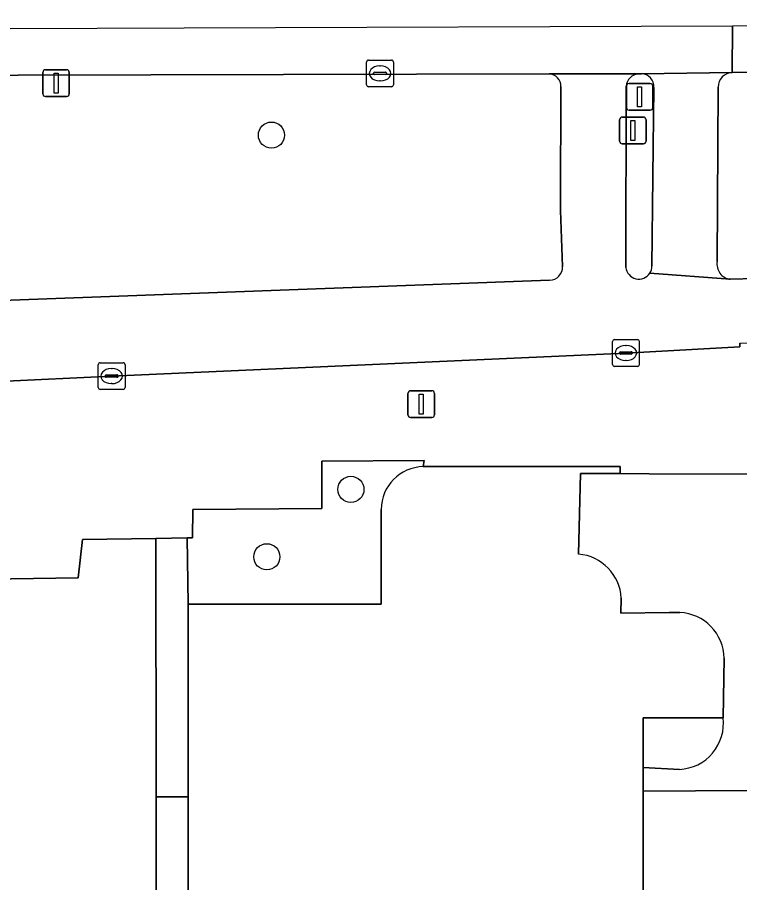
# Model space of a CAD drawing. Extents: x 160732 to 162107, y 387428 to 388479.
# Drawn here: x 161028.26 to 161055.26, y 388309.58 to 388341.94 of the extents above; entities that cross this region are included whole.
import ezdxf

# ---------------------------------------------------------------- set-up
doc = ezdxf.new("R2010")
doc.units = 0
for name, color, linetype in [('IMGEO_Berm_groen', 7, 'Continuous'), ('IMGEO_Boom', 7, 'Continuous'), ('IMGEO_Drukknoppaal', 7, 'Continuous'), ('IMGEO_Fietspad_open', 7, 'Continuous'), ('IMGEO_Groenvoorziening', 7, 'Continuous'), ('IMGEO_Kolk', 7, 'Continuous'), ('IMGEO_Lichtmast', 7, 'Continuous'), ('IMGEO_Loofbos', 7, 'Continuous'), ('IMGEO_Pand', 7, 'Continuous'), ('IMGEO_Rijbaan_regionaal_gesloten', 7, 'Continuous'), ('IMGEO_Verkeerseiland_open', 7, 'Continuous'), ('IMGEO_Verkeersregelinstallatiepaal', 7, 'Continuous'), ('IMGEO_Voetpad_open', 7, 'Continuous')]:
    doc.layers.add(name, color=color, linetype=linetype)

msp = doc.modelspace()

# ---------------------------------------------------------------- linework, layer by layer
at = {"layer": 'IMGEO_Berm_groen'}
for points in [[(161112.611, 388336.596), (161121.763, 388336.67), (161121.763, 388338.254), (161150.999, 388338.13), (161149.75, 388340.075), (161144.197, 388340.064), (161054.982, 388339.878)], [(161048.131, 388339.827), (161018.349, 388339.75)], [(161048.636, 388332.624), (161048.558, 388334.713), (161048.563, 388334.961), (161048.579, 388339.346)], [(161054.453, 388339.327), (161054.416, 388332.807)], [(161020.758, 388331.108), (161021.189, 388331.117), (161021.974, 388331.133), (161048.155, 388332.105)], [(161054.906, 388332.141), (161055.857, 388332.173), (161055.909, 388332.175)]]:
    msp.add_lwpolyline(points, dxfattribs=at)
for centre, radius, start, end in [((161048.106, 388339.354), 0.473, 359.0029, 86.9283), ((161055.009, 388339.323), 0.556, 92.7486, 179.5853), ((161048.136, 388332.605), 0.501, 272.1961, 2.1563), ((161054.983, 388332.711), 0.575, 170.409, 262.2775)]:
    msp.add_arc(centre, radius, start, end, dxfattribs=at)
at = {"layer": 'IMGEO_Boom'}
for centre in [(161037.756, 388337.534), (161040.725, 388324.285), (161037.583, 388321.764)]:
    msp.add_circle(centre, 0.489, dxfattribs=at)
at = {"layer": 'IMGEO_Drukknoppaal'}
for p, q in [((161050.769, 388337.309), (161050.769, 388338.109)), ((161050.769, 388338.109), (161050.769, 388337.309)), ((161050.869, 388338.209), (161051.659, 388338.209)), ((161051.659, 388338.209), (161050.869, 388338.209)), ((161051.759, 388338.109), (161051.759, 388337.309)), ((161051.759, 388337.309), (161051.759, 388338.109)), ((161051.659, 388337.209), (161050.869, 388337.209)), ((161050.869, 388337.209), (161051.659, 388337.209))]:
    msp.add_line(p, q, dxfattribs=at)
msp.add_lwpolyline([(161051.189, 388338.084), (161051.339, 388338.084), (161051.339, 388337.334), (161051.189, 388337.334), (161051.189, 388338.084)], dxfattribs=at)
for centre, start, end in [((161050.869, 388338.109), 90, 180), ((161050.869, 388338.109), 90, 180), ((161051.659, 388338.109), 0, 90), ((161051.659, 388338.109), 360, 90), ((161050.869, 388337.309), 180, 270), ((161050.869, 388337.309), 180, 270), ((161051.659, 388337.309), 270, 0), ((161051.659, 388337.309), 270, 0)]:
    msp.add_arc(centre, 0.1, start, end, dxfattribs=at)
at = {"layer": 'IMGEO_Fietspad_open'}
for points in [[(161051.474, 388339.828), (161048.131, 388339.827)], [(161048.579, 388339.346), (161048.563, 388334.961), (161048.558, 388334.713), (161048.636, 388332.624)], [(161051.002, 388332.586), (161051.016, 388339.369)], [(160993.142, 388327.612), (161002.959, 388327.623), (161012.319, 388327.825), (161014.697, 388327.876), (161014.908, 388327.881), (161022.178, 388328.038), (161027.072, 388328.29), (161027.583, 388328.315), (161031.784, 388328.521), (161051.007, 388329.385), (161055.262, 388329.618), (161055.267, 388329.747), (161055.964, 388329.781), (161055.857, 388332.173), (161054.906, 388332.141), (161051.898, 388332.372)], [(161048.155, 388332.105), (161021.974, 388331.133), (161021.189, 388331.117), (161020.758, 388331.108), (161015.674, 388331.002), (161014.661, 388330.981), (161012.283, 388330.932), (161003.253, 388330.744), (160993.083, 388330.706), (160966.089, 388330.689), (160958.616, 388330.689)]]:
    msp.add_lwpolyline(points, dxfattribs=at)
for centre, radius, start, end in [((161048.106, 388339.354), 0.473, 359.0029, 86.9283), ((161051.526, 388339.318), 0.512, 95.8102, 174.3148), ((161048.136, 388332.605), 0.501, 272.1961, 2.1563), ((161051.488, 388332.637), 0.488, 185.9904, 327.1439)]:
    msp.add_arc(centre, radius, start, end, dxfattribs=at)
at = {"layer": 'IMGEO_Groenvoorziening'}
for points in [[(161062.208, 388323.039), (161057.725, 388323.029), (161057.668, 388315.185), (161055.566, 388313.019), (161051.653, 388312.996), (161051.662, 388296.134), (161050.975, 388296.134), (161050.982, 388293.719), (161063.025, 388293.698), (161063.025, 388297.273), (161062.664, 388297.271)], [(161063.025, 388292.189), (161049.53, 388292.012), (161047.899, 388290.936), (161036.691, 388290.916), (161033.454, 388290.91), (161033.453, 388292.22), (161033.443, 388312.788), (161033.438, 388322.452), (161030.691, 388322.41), (161030.535, 388320.98), (161024.682, 388320.892), (161017.786, 388320.784), (161017.873, 388318.51), (161019.528, 388275.476), (161060.13, 388275.044)]]:
    msp.add_lwpolyline(points, dxfattribs=at)
at = {"layer": 'IMGEO_Kolk'}
for p, q in [((161041.389, 388340.341), (161042.241, 388340.341)), ((161041.314, 388339.415), (161041.314, 388340.267)), ((161041.802, 388340.121), (161041.827, 388340.121)), ((161042.315, 388340.267), (161042.315, 388339.415)), ((161041.573, 388339.835), (161041.573, 388339.847)), ((161042.011, 388339.798), (161041.613, 388339.798)), ((161041.616, 388339.884), (161042.014, 388339.884)), ((161042.057, 388339.847), (161042.057, 388339.835)), ((161042.241, 388339.341), (161041.389, 388339.341)), ((161041.825, 388339.561), (161041.8, 388339.561)), ((161050.506, 388328.959), (161050.506, 388329.811)), ((161050.581, 388329.885), (161051.433, 388329.885)), ((161050.994, 388329.665), (161051.019, 388329.665)), ((161051.507, 388329.811), (161051.507, 388328.959)), ((161050.765, 388329.379), (161050.765, 388329.391)), ((161051.203, 388329.342), (161050.805, 388329.342)), ((161050.808, 388329.428), (161051.206, 388329.428)), ((161051.249, 388329.391), (161051.249, 388329.379)), ((161031.358, 388329.021), (161032.21, 388329.021)), ((161051.017, 388329.105), (161050.992, 388329.105)), ((161031.283, 388328.095), (161031.283, 388328.947)), ((161031.771, 388328.801), (161031.796, 388328.801)), ((161032.284, 388328.947), (161032.284, 388328.095)), ((161051.433, 388328.885), (161050.581, 388328.885)), ((161031.542, 388328.515), (161031.542, 388328.527)), ((161031.98, 388328.478), (161031.582, 388328.478)), ((161031.585, 388328.564), (161031.983, 388328.564)), ((161032.026, 388328.527), (161032.026, 388328.515)), ((161032.21, 388328.021), (161031.358, 388328.021)), ((161031.794, 388328.241), (161031.769, 388328.241))]:
    msp.add_line(p, q, dxfattribs=at)
for points in [[(161041.389, 388340.341), (161042.241, 388340.341)], [(161041.314, 388339.415), (161041.314, 388340.267)], [(161042.315, 388340.267), (161042.315, 388339.415)], [(161042.241, 388339.341), (161041.389, 388339.341)], [(161050.506, 388328.959), (161050.506, 388329.811)], [(161050.581, 388329.885), (161051.433, 388329.885)], [(161051.507, 388329.811), (161051.507, 388328.959)], [(161031.358, 388329.021), (161032.21, 388329.021)], [(161031.283, 388328.095), (161031.283, 388328.947)], [(161032.284, 388328.947), (161032.284, 388328.095)], [(161051.433, 388328.885), (161050.581, 388328.885)], [(161032.21, 388328.021), (161031.358, 388328.021)]]:
    msp.add_lwpolyline(points, dxfattribs=at)
for centre, radius, start, end in [((161041.391, 388340.265), 0.0765, 91.552, 178.448), ((161041.391, 388340.265), 0.0765, 91.552, 178.448), ((161042.239, 388340.265), 0.0765, 1.552, 88.448), ((161042.239, 388340.265), 0.0765, 1.552, 88.448), ((161041.613, 388339.844), 0.0403, 85.8775, 175.7526), ((161041.61, 388339.834), 0.0366, 178.938, 274.7102), ((161042.014, 388339.841), 0.043, 264.8664, 352.4533), ((161042.018, 388339.846), 0.0386, 1.7309, 96.639), ((161041.391, 388339.417), 0.0765, 181.552, 268.448), ((161041.391, 388339.417), 0.0765, 181.552, 268.448), ((161042.239, 388339.417), 0.0765, 271.552, 358.448), ((161042.239, 388339.417), 0.0765, 271.552, 358.448), ((161050.583, 388329.809), 0.0765, 91.552, 178.448), ((161050.583, 388329.809), 0.0765, 91.552, 178.448), ((161051.431, 388329.809), 0.0765, 1.552, 88.448), ((161051.431, 388329.809), 0.0765, 1.552, 88.448), ((161050.805, 388329.388), 0.0403, 85.8775, 175.7526), ((161050.802, 388329.378), 0.0366, 178.938, 274.7102), ((161051.206, 388329.385), 0.043, 264.8664, 352.4533), ((161051.21, 388329.39), 0.0386, 1.7309, 96.639), ((161031.36, 388328.945), 0.0765, 91.552, 178.448), ((161031.36, 388328.945), 0.0765, 91.552, 178.448), ((161032.208, 388328.945), 0.0765, 1.552, 88.448), ((161032.208, 388328.945), 0.0765, 1.552, 88.448), ((161050.583, 388328.961), 0.0765, 181.552, 268.448), ((161050.583, 388328.961), 0.0765, 181.552, 268.448), ((161051.431, 388328.961), 0.0765, 271.552, 358.448), ((161051.431, 388328.961), 0.0765, 271.552, 358.448), ((161031.582, 388328.524), 0.0403, 85.8775, 175.7526), ((161031.579, 388328.514), 0.0366, 178.938, 274.7102), ((161031.983, 388328.521), 0.043, 264.8664, 352.4533), ((161031.987, 388328.526), 0.0386, 1.7309, 96.639), ((161031.36, 388328.097), 0.0765, 181.552, 268.448), ((161031.36, 388328.097), 0.0765, 181.552, 268.448), ((161032.208, 388328.097), 0.0765, 271.552, 358.448), ((161032.208, 388328.097), 0.0765, 271.552, 358.448)]:
    msp.add_arc(centre, radius, start, end, dxfattribs=at)
for centre, major_axis, ratio, start_param, end_param in [((161041.801, 388339.841), (-0.387, 0.002), 0.722429, 4.712389, 7.853982), ((161041.826, 388339.841), (-0.39, 0.002), 0.717154, 1.570796, 4.712389), ((161050.993, 388329.385), (-0.387, 0.002), 0.722429, 4.712389, 7.853982), ((161051.018, 388329.385), (-0.39, 0.002), 0.717154, 1.570796, 4.712389), ((161031.77, 388328.521), (-0.387, 0.002), 0.722429, 4.712389, 7.853982), ((161031.795, 388328.521), (-0.39, 0.002), 0.717154, 1.570796, 4.712389)]:
    msp.add_ellipse(centre, major_axis=major_axis, ratio=ratio, start_param=start_param, end_param=end_param, dxfattribs=at)
at = {"layer": 'IMGEO_Lichtmast'}
for p, q in [((161029.21, 388339.079), (161029.21, 388339.879)), ((161029.21, 388339.879), (161029.21, 388339.079)), ((161029.31, 388339.979), (161030.1, 388339.979)), ((161030.1, 388339.979), (161029.31, 388339.979)), ((161030.2, 388339.879), (161030.2, 388339.079)), ((161030.2, 388339.079), (161030.2, 388339.879)), ((161030.1, 388338.979), (161029.31, 388338.979)), ((161029.31, 388338.979), (161030.1, 388338.979)), ((161042.859, 388327.073), (161042.859, 388327.873)), ((161042.859, 388327.873), (161042.859, 388327.073)), ((161042.959, 388327.973), (161043.749, 388327.973)), ((161043.749, 388327.973), (161042.959, 388327.973)), ((161043.849, 388327.873), (161043.849, 388327.073)), ((161043.849, 388327.073), (161043.849, 388327.873)), ((161043.749, 388326.973), (161042.959, 388326.973)), ((161042.959, 388326.973), (161043.749, 388326.973))]:
    msp.add_line(p, q, dxfattribs=at)
for points in [[(161029.63, 388339.854), (161029.78, 388339.854), (161029.78, 388339.104), (161029.63, 388339.104), (161029.63, 388339.854)], [(161043.279, 388327.848), (161043.429, 388327.848), (161043.429, 388327.098), (161043.279, 388327.098), (161043.279, 388327.848)]]:
    msp.add_lwpolyline(points, dxfattribs=at)
for centre, start, end in [((161029.31, 388339.879), 90, 180), ((161029.31, 388339.879), 90, 180), ((161030.1, 388339.879), 0, 90), ((161030.1, 388339.879), 360, 90), ((161029.31, 388339.079), 180, 270), ((161029.31, 388339.079), 180, 270), ((161030.1, 388339.079), 270, 0), ((161030.1, 388339.079), 270, 0), ((161042.959, 388327.873), 90, 180), ((161042.959, 388327.873), 90, 180), ((161043.749, 388327.873), 0, 90), ((161043.749, 388327.873), 360, 90), ((161042.959, 388327.073), 180, 270), ((161042.959, 388327.073), 180, 270), ((161043.749, 388327.073), 270, 0), ((161043.749, 388327.073), 270, 0)]:
    msp.add_arc(centre, 0.1, start, end, dxfattribs=at)
at = {"layer": 'IMGEO_Loofbos'}
msp.add_lwpolyline([(161043.433, 388325.135), (161043.469, 388325.369), (161039.639, 388325.343), (161039.64, 388323.568), (161034.817, 388323.531), (161034.804, 388322.473), (161034.611, 388322.471), (161034.638, 388319.987), (161041.858, 388319.991), (161041.856, 388323.536)], dxfattribs=at)
msp.add_arc((161043.466, 388323.525), 1.61, 91.1859, 179.6078, dxfattribs=at)
at = {"layer": 'IMGEO_Pand'}
for points in [[(161049.238, 388321.863), (161049.306, 388324.884), (161050.794, 388324.883), (161050.796, 388325.14), (161043.433, 388325.135)], [(161041.856, 388323.536), (161041.858, 388319.991), (161034.638, 388319.987), (161034.642, 388312.788), (161034.653, 388292.207), (161036.752, 388292.208), (161045.198, 388292.213)], [(161053.017, 388319.683), (161052.627, 388319.684), (161050.814, 388319.662), (161050.834, 388320.219)], [(161046.983, 388293.966), (161046.984, 388296.131), (161050.975, 388296.134), (161051.662, 388296.134), (161051.653, 388312.996), (161051.653, 388313.882), (161051.652, 388315.745), (161054.64, 388315.746), (161054.678, 388317.968)]]:
    msp.add_lwpolyline(points, dxfattribs=at)
for centre, radius, start, end in [((161043.466, 388323.525), 1.61, 91.1859, 179.6078), ((161049.085, 388320.118), 1.752, 3.3184, 84.9841), ((161052.932, 388317.939), 1.746, 0.9621, 87.2051)]:
    msp.add_arc(centre, radius, start, end, dxfattribs=at)
at = {"layer": 'IMGEO_Rijbaan_regionaal_gesloten'}
for points in [[(161144.196, 388341.939), (161127.421, 388341.876), (161099.304, 388341.771), (161062.564, 388341.634), (161054.991, 388341.606), (161054.982, 388339.878), (161144.197, 388340.064), (161144.196, 388341.939)], [(161054.991, 388341.606), (161034.497, 388341.53), (161011.715, 388341.445), (161011.732, 388339.725), (161015.023, 388339.774), (161015.138, 388339.776), (161018.349, 388339.75), (161048.131, 388339.827), (161051.474, 388339.828), (161051.584, 388339.828), (161054.982, 388339.878), (161054.991, 388341.606)]]:
    msp.add_lwpolyline(points, dxfattribs=at)
at = {"layer": 'IMGEO_Verkeerseiland_open'}
for points in [[(161051.584, 388339.828), (161051.474, 388339.828)], [(161051.016, 388339.369), (161051.002, 388332.586)], [(161051.976, 388332.633), (161052.053, 388339.318)]]:
    msp.add_lwpolyline(points, dxfattribs=at)
for centre, radius, start, end in [((161051.526, 388339.318), 0.512, 95.8102, 174.3148), ((161051.568, 388339.343), 0.485, 357.0474, 88.1563), ((161051.488, 388332.637), 0.488, 185.9904, 327.1439), ((161051.497, 388332.634), 0.479, 326.8358, 359.8866)]:
    msp.add_arc(centre, radius, start, end, dxfattribs=at)
at = {"layer": 'IMGEO_Verkeersregelinstallatiepaal'}
for p, q in [((161051.022, 388338.565), (161051.022, 388339.365)), ((161051.022, 388339.365), (161051.022, 388338.565)), ((161051.122, 388339.465), (161051.912, 388339.465)), ((161051.912, 388339.465), (161051.122, 388339.465)), ((161052.012, 388339.365), (161052.012, 388338.565)), ((161052.012, 388338.565), (161052.012, 388339.365)), ((161051.912, 388338.465), (161051.122, 388338.465)), ((161051.122, 388338.465), (161051.912, 388338.465))]:
    msp.add_line(p, q, dxfattribs=at)
msp.add_lwpolyline([(161051.442, 388339.34), (161051.592, 388339.34), (161051.592, 388338.59), (161051.442, 388338.59), (161051.442, 388339.34)], dxfattribs=at)
for centre, start, end in [((161051.122, 388339.365), 90, 180), ((161051.122, 388339.365), 90, 180), ((161051.912, 388339.365), 0, 90), ((161051.912, 388339.365), 360, 90), ((161051.122, 388338.565), 180, 270), ((161051.122, 388338.565), 180, 270), ((161051.912, 388338.565), 270, 0), ((161051.912, 388338.565), 270, 0)]:
    msp.add_arc(centre, 0.1, start, end, dxfattribs=at)
at = {"layer": 'IMGEO_Voetpad_open'}
for points in [[(161054.982, 388339.878), (161051.584, 388339.828)], [(161052.053, 388339.318), (161051.976, 388332.633)], [(161054.416, 388332.807), (161054.453, 388339.327)], [(161051.898, 388332.372), (161054.906, 388332.141)], [(161055.267, 388329.747), (161055.262, 388329.618), (161051.007, 388329.385), (161031.784, 388328.521), (161027.583, 388328.315), (161027.705, 388324.004), (161014.781, 388323.994), (161014.716, 388327.007), (161012.32, 388327.005), (161012.324, 388323.962), (161008.462, 388323.952), (161000, 388323.945)], [(161000, 388320.807), (161017.786, 388320.784), (161024.682, 388320.892), (161030.535, 388320.98), (161030.691, 388322.41), (161033.438, 388322.452), (161034.611, 388322.471), (161034.804, 388322.473), (161034.817, 388323.531), (161039.64, 388323.568), (161039.639, 388325.343), (161043.469, 388325.369), (161043.433, 388325.135), (161050.796, 388325.14), (161050.794, 388324.883), (161051.873, 388324.861), (161057.751, 388324.859)], [(161053.009, 388313.814), (161051.653, 388313.882), (161051.653, 388312.996), (161055.566, 388313.019), (161057.668, 388315.185), (161057.725, 388323.029), (161057.751, 388324.859), (161051.873, 388324.861), (161050.794, 388324.883), (161049.306, 388324.884), (161049.238, 388321.863)], [(161050.834, 388320.219), (161050.814, 388319.662), (161052.627, 388319.684), (161053.017, 388319.683)], [(161054.678, 388317.968), (161054.64, 388315.746)], [(161054.64, 388315.746), (161051.652, 388315.745), (161051.653, 388313.882), (161053.009, 388313.814)]]:
    msp.add_lwpolyline(points, dxfattribs=at)
for points in [[(161033.438, 388322.452), (161033.443, 388312.788), (161034.642, 388312.788), (161034.638, 388319.987), (161034.611, 388322.471)], [(161034.653, 388292.207), (161034.642, 388312.788), (161033.443, 388312.788), (161033.453, 388292.22)]]:
    msp.add_lwpolyline(points, close=True, dxfattribs=at)
for centre, radius, start, end in [((161051.568, 388339.343), 0.485, 357.0474, 88.1563), ((161055.009, 388339.323), 0.556, 92.7486, 179.5853), ((161051.497, 388332.634), 0.479, 326.8358, 359.8866), ((161054.983, 388332.711), 0.575, 170.409, 262.2775), ((161049.085, 388320.118), 1.752, 3.3184, 84.9841), ((161052.932, 388317.939), 1.746, 0.9621, 87.2051), ((161052.929, 388315.536), 1.724, 272.6739, 6.9838), ((161052.929, 388315.536), 1.724, 272.6739, 6.9838)]:
    msp.add_arc(centre, radius, start, end, dxfattribs=at)

doc.saveas('drawing.dxf')
